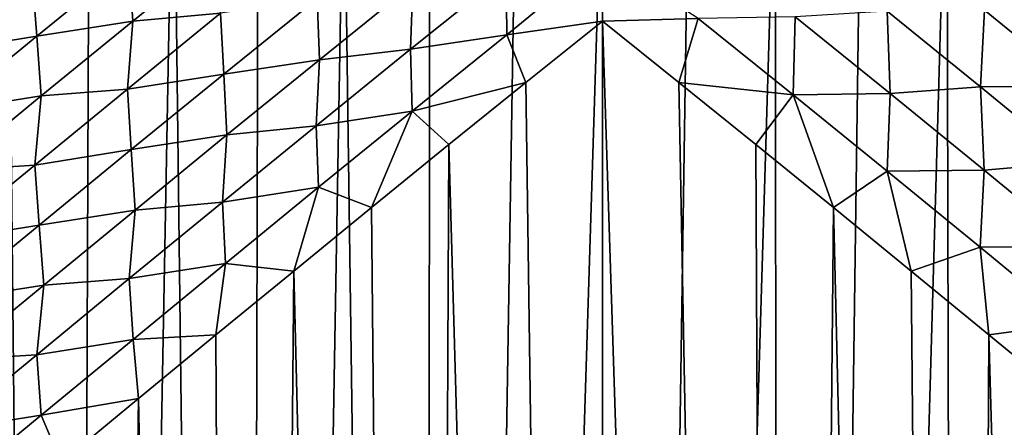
# Model space of a CAD drawing. Header units: metres. Extents: x -105 to 105, y -72 to 59.
# Tile 263 of 414: x -4 to 3, y -9 to -6. Entities that reach past the tile are written whole.
import ezdxf

# ---------------------------------------------------------------- set-up
doc = ezdxf.new("R2010")
doc.units = ezdxf.units.M
doc.layers.add('solid_509431_AD150_SW0001', color=7, linetype='CONTINUOUS')

msp = doc.modelspace()

# ---------------------------------------------------------------- linework, layer by layer
at = {"layer": 'solid_509431_AD150_SW0001'}
for points in [[(-4.280486, -3.813428, -28.848166), (-3.852643, -45.799999, -28.925034), (-5.117981, -45.799999, -28.673342)], [(-4.280486, -3.813428, -28.848166), (-3.686413, -4.064145, -28.952656), (-3.852643, -45.799999, -28.925034)], [(-3.686413, -4.064145, -28.952656), (-3.083935, -4.275063, -29.042305), (-3.852643, -45.799999, -28.925034)], [(3.686414, -4.064144, -28.952654), (3.852643, -45.799999, -28.925034), (2.575183, -45.799999, -29.105381)], [(3.083935, -4.275063, -29.042305), (3.686414, -4.064144, -28.952654), (2.575183, -45.799999, -29.105381)], [(-3.083935, -4.275063, -29.042305), (-2.575183, -45.799999, -29.105381), (-3.852643, -45.799999, -28.925034)], [(-3.083935, -4.275063, -29.042305), (-2.474347, -4.446864, -29.116518), (-2.575183, -45.799999, -29.105381)], [(2.474347, -4.446864, -29.116518), (3.083935, -4.275063, -29.042305), (2.575183, -45.799999, -29.105381)], [(-2.474347, -4.446864, -29.116518), (-1.859856, -4.579853, -29.174677), (-2.575183, -45.799999, -29.105381)], [(2.474347, -4.446864, -29.116518), (2.575183, -45.799999, -29.105381), (1.28962, -45.799999, -29.213818)], [(1.859856, -4.579853, -29.174677), (2.474347, -4.446864, -29.116518), (1.28962, -45.799999, -29.213818)], [(-1.859856, -4.579853, -29.174677), (-1.28962, -45.799999, -29.213818), (-2.575183, -45.799999, -29.105381)], [(-1.859856, -4.579853, -29.174677), (-1.241711, -4.67451, -29.216457), (-1.28962, -45.799999, -29.213818)], [(1.24171, -4.67451, -29.216457), (1.859856, -4.579853, -29.174677), (1.28962, -45.799999, -29.213818)], [(-1.241711, -4.67451, -29.216457), (-0.621311, -4.731152, -29.241606), (-1.28962, -45.799999, -29.213818)], [(-0.621311, -4.731152, -29.241606), (0.000003, -4.75, -29.250002), (-1.28962, -45.799999, -29.213818)], [(1.24171, -4.67451, -29.216457), (1.28962, -45.799999, -29.213818), (0, -45.799999, -29.25)], [(0.621313, -4.731152, -29.241606), (1.24171, -4.67451, -29.216457), (0, -45.799999, -29.25)], [(0.000003, -4.75, -29.250002), (0.621313, -4.731152, -29.241606), (0, -45.799999, -29.25)], [(0.000003, -4.75, -29.250002), (0, -45.799999, -29.25), (-1.28962, -45.799999, -29.213818)], [(-3.403989, -5.579693, 16.600386), (-3.375917, -6.011963, 16.580685), (-2.713367, -5.475117, 16.658089)], [(-2.713367, -5.475117, 16.658089), (-3.375917, -6.011963, 16.580685), (-2.744627, -5.954466, 16.63652)], [(-4.098834, -5.689122, 16.531034), (-4.066552, -6.118785, 16.506786), (-3.403989, -5.579693, 16.600386)], [(-3.403989, -5.579693, 16.600386), (-4.066552, -6.118785, 16.506786), (-3.375917, -6.011963, 16.580685)], [(-0.693048, -5.662125, 16.745342), (-0.686831, -6.108479, 16.741293), (0, -5.545255, 16.751343)], [(0, -5.545255, 16.751343), (-0.686831, -6.108479, 16.741293), (0, -6.010406, 16.75)], [(0.688478, -5.991049, 16.742123), (0, -5.545255, 16.751343), (0, -6.010406, 16.75)], [(-4.098834, -5.689122, 16.531034), (-4.761675, -6.230262, 16.421581), (-4.066552, -6.118785, 16.506786)], [(-4.707474, -5.729396, 16.466461), (-4.761675, -6.230262, 16.421581), (-4.098834, -5.689122, 16.531034)], [(-0.693048, -5.662125, 16.745342), (-1.378678, -6.212056, 16.715633), (-0.686831, -6.108479, 16.741293)], [(-1.362754, -5.746573, 16.724281), (-1.378678, -6.212056, 16.715633), (-0.693048, -5.662125, 16.745342)], [(-2.051032, -5.847642, 16.687641), (-2.033815, -6.287536, 16.677292), (-1.362754, -5.746573, 16.724281)], [(-1.362754, -5.746573, 16.724281), (-2.033815, -6.287536, 16.677292), (-1.378678, -6.212056, 16.715633)], [(-2.744627, -5.954466, 16.63652), (-2.72171, -6.390755, 16.622576), (-2.051032, -5.847642, 16.687641)], [(-2.051032, -5.847642, 16.687641), (-2.72171, -6.390755, 16.622576), (-2.033815, -6.287536, 16.677292)], [(2.047576, -5.940432, 16.685255), (1.38523, -5.97906, 16.719053), (2.067401, -6.530131, 16.669657)], [(2.746176, -5.931925, 16.637276), (2.047576, -5.940432, 16.685255), (2.717165, -6.483042, 16.619921)], [(2.717165, -6.483042, 16.619921), (2.047576, -5.940432, 16.685255), (2.067401, -6.530131, 16.669657)], [(3.416958, -6.477288, 16.554598), (2.746176, -5.931925, 16.637276), (2.717165, -6.483042, 16.619921)], [(3.383944, -5.874856, 16.586826), (2.746176, -5.931925, 16.637276), (3.416958, -6.477288, 16.554598)], [(-4.066552, -6.118785, 16.506786), (-4.033602, -6.548334, 16.484657), (-3.375917, -6.011963, 16.580685)], [(-3.375917, -6.011963, 16.580685), (-4.033602, -6.548334, 16.484657), (-3.415154, -6.499691, 16.553761)], [(-2.744627, -5.954466, 16.63652), (-3.415154, -6.499691, 16.553761), (-2.72171, -6.390755, 16.622576)], [(-3.375917, -6.011963, 16.580685), (-3.415154, -6.499691, 16.553761), (-2.744627, -5.954466, 16.63652)], [(-0.686831, -6.108479, 16.741293), (-0.549881, -6.450532, 16.743425), (0, -6.010406, 16.75)], [(0, -6.010406, 16.75), (-0.549881, -6.450532, 16.743425), (0, -45.799999, 16.75)], [(0.688478, -5.991049, 16.742123), (0, -6.010406, 16.75), (0.549883, -6.450534, 16.743425)], [(0, -6.010406, 16.75), (0, -45.799999, 16.75), (1.28962, -45.799999, 16.713818)], [(0.549883, -6.450534, 16.743425), (0, -6.010406, 16.75), (1.28962, -45.799999, 16.713818)], [(1.369941, -6.539257, 16.712074), (0.688478, -5.991049, 16.742123), (0.549883, -6.450534, 16.743425)], [(1.38523, -5.97906, 16.719053), (0.688478, -5.991049, 16.742123), (1.369941, -6.539257, 16.712074)], [(2.067401, -6.530131, 16.669657), (1.38523, -5.97906, 16.719053), (1.369941, -6.539257, 16.712074)], [(-4.761675, -6.230262, 16.421581), (-4.724552, -6.656892, 16.39443), (-4.066552, -6.118785, 16.506786)], [(-4.066552, -6.118785, 16.506786), (-4.724552, -6.656892, 16.39443), (-4.033602, -6.548334, 16.484657)], [(-1.378678, -6.212056, 16.715633), (-1.366824, -6.656063, 16.711201), (-0.686831, -6.108479, 16.741293)], [(-0.686831, -6.108479, 16.741293), (-1.366824, -6.656063, 16.711201), (-0.549881, -6.450532, 16.743425)], [(-1.378678, -6.212056, 16.715633), (-2.058043, -6.76182, 16.665953), (-1.366824, -6.656063, 16.711201)], [(-2.033815, -6.287536, 16.677292), (-2.058043, -6.76182, 16.665953), (-1.378678, -6.212056, 16.715633)], [(-2.72171, -6.390755, 16.622576), (-2.699383, -6.828144, 16.611189), (-2.033815, -6.287536, 16.677292)], [(-2.033815, -6.287536, 16.677292), (-2.699383, -6.828144, 16.611189), (-2.058043, -6.76182, 16.665953)], [(-3.415154, -6.499691, 16.553761), (-3.387268, -6.93331, 16.538401), (-2.72171, -6.390755, 16.622576)], [(-2.72171, -6.390755, 16.622576), (-3.387268, -6.93331, 16.538401), (-2.699383, -6.828144, 16.611189)], [(-3.415154, -6.499691, 16.553761), (-4.08086, -7.043991, 16.451811), (-3.387268, -6.93331, 16.538401)], [(-4.033602, -6.548334, 16.484657), (-4.08086, -7.043991, 16.451811), (-3.415154, -6.499691, 16.553761)], [(-1.366824, -6.656063, 16.711201), (-1.103487, -6.896551, 16.723513), (-0.549881, -6.450532, 16.743425)], [(-0.549881, -6.450532, 16.743425), (-1.103487, -6.896551, 16.723513), (0, -45.799999, 16.75)], [(1.103491, -6.896554, 16.723513), (0.549883, -6.450534, 16.743425), (1.28962, -45.799999, 16.713818)], [(1.369941, -6.539257, 16.712074), (0.549883, -6.450534, 16.743425), (1.103491, -6.896554, 16.723513)], [(2.717165, -6.483042, 16.619921), (2.067401, -6.530131, 16.669657), (2.744028, -7.080715, 16.600479)], [(3.416958, -6.477288, 16.554598), (2.717165, -6.483042, 16.619921), (3.381681, -7.025012, 16.535517)], [(3.381681, -7.025012, 16.535517), (2.717165, -6.483042, 16.619921), (2.744028, -7.080715, 16.600479)], [(-4.724552, -6.656892, 16.39443), (-4.686856, -7.083408, 16.370058), (-4.033602, -6.548334, 16.484657)], [(-4.033602, -6.548334, 16.484657), (-4.686856, -7.083408, 16.370058), (-4.08086, -7.043991, 16.451811)], [(1.369941, -6.539257, 16.712074), (1.103491, -6.896554, 16.723513), (1.660976, -7.349144, 16.689947)], [(2.067401, -6.530131, 16.669657), (1.369941, -6.539257, 16.712074), (2.045417, -7.08717, 16.662264)], [(2.045417, -7.08717, 16.662264), (1.369941, -6.539257, 16.712074), (1.660976, -7.349144, 16.689947)], [(2.744028, -7.080715, 16.600479), (2.067401, -6.530131, 16.669657), (2.045417, -7.08717, 16.662264)], [(-2.058043, -6.76182, 16.665953), (-2.040931, -7.203305, 16.661423), (-1.366824, -6.656063, 16.711201)], [(-1.366824, -6.656063, 16.711201), (-2.040931, -7.203305, 16.661423), (-1.660971, -7.349139, 16.689947)], [(-1.366824, -6.656063, 16.711201), (-1.660971, -7.349139, 16.689947), (-1.103487, -6.896551, 16.723513)], [(-2.058043, -6.76182, 16.665953), (-2.73202, -7.311009, 16.596626), (-2.040931, -7.203305, 16.661423)], [(-2.699383, -6.828144, 16.611189), (-2.73202, -7.311009, 16.596626), (-2.058043, -6.76182, 16.665953)], [(-3.387268, -6.93331, 16.538401), (-3.360073, -7.367962, 16.526194), (-2.699383, -6.828144, 16.611189)], [(-2.699383, -6.828144, 16.611189), (-3.360073, -7.367962, 16.526194), (-2.73202, -7.311009, 16.596626)], [(-4.08086, -7.043991, 16.451811), (-4.048198, -7.474695, 16.43524), (-3.387268, -6.93331, 16.538401)], [(-3.387268, -6.93331, 16.538401), (-4.048198, -7.474695, 16.43524), (-3.360073, -7.367962, 16.526194)], [(-1.103487, -6.896551, 16.723513), (-1.660971, -7.349139, 16.689947), (-1.28962, -45.799999, 16.713818)], [(-1.103487, -6.896551, 16.723513), (-1.28962, -45.799999, 16.713818), (0, -45.799999, 16.75)], [(1.660976, -7.349144, 16.689947), (1.103491, -6.896554, 16.723513), (1.28962, -45.799999, 16.713818)], [(-4.08086, -7.043991, 16.451811), (-4.742109, -7.586678, 16.33073), (-4.048198, -7.474695, 16.43524)], [(-4.686856, -7.083408, 16.370058), (-4.742109, -7.586678, 16.33073), (-4.08086, -7.043991, 16.451811)], [(3.381681, -7.025012, 16.535517), (2.744028, -7.080715, 16.600479), (3.415737, -7.630332, 16.511736)], [(2.045417, -7.08717, 16.662264), (1.660976, -7.349144, 16.689947), (2.219487, -7.804812, 16.64266)], [(2.744028, -7.080715, 16.600479), (2.045417, -7.08717, 16.662264), (2.715736, -7.634391, 16.592997)], [(2.715736, -7.634391, 16.592997), (2.045417, -7.08717, 16.662264), (2.219487, -7.804812, 16.64266)], [(3.415737, -7.630332, 16.511736), (2.744028, -7.080715, 16.600479), (2.715736, -7.634391, 16.592997)], [(-2.73202, -7.311009, 16.596626), (-2.709965, -7.749826, 16.592257), (-2.040931, -7.203305, 16.661423)], [(-2.040931, -7.203305, 16.661423), (-2.709965, -7.749826, 16.592257), (-2.21948, -7.804806, 16.64266)], [(-2.040931, -7.203305, 16.661423), (-2.21948, -7.804806, 16.64266), (-1.660971, -7.349139, 16.689947)], [(-2.73202, -7.311009, 16.596626), (-3.401216, -7.859165, 16.507858), (-2.709965, -7.749826, 16.592257)], [(-3.360073, -7.367962, 16.526194), (-3.401216, -7.859165, 16.507858), (-2.73202, -7.311009, 16.596626)], [(-1.660971, -7.349139, 16.689947), (-2.21948, -7.804806, 16.64266), (-1.28962, -45.799999, 16.713818)], [(1.660976, -7.349144, 16.689947), (1.28962, -45.799999, 16.713818), (2.575183, -45.799999, 16.605381)], [(2.219487, -7.804812, 16.64266), (1.660976, -7.349144, 16.689947), (2.575183, -45.799999, 16.605381)], [(-4.048198, -7.474695, 16.43524), (-4.016325, -7.906465, 16.422428), (-3.360073, -7.367962, 16.526194)], [(-3.360073, -7.367962, 16.526194), (-4.016325, -7.906465, 16.422428), (-3.401216, -7.859165, 16.507858)], [(-4.742109, -7.586678, 16.33073), (-4.704796, -8.014371, 16.313164), (-4.048198, -7.474695, 16.43524)], [(-4.048198, -7.474695, 16.43524), (-4.704796, -8.014371, 16.313164), (-4.016325, -7.906465, 16.422428)], [(2.715736, -7.634391, 16.592997), (2.219487, -7.804812, 16.64266), (2.778164, -8.262861, 16.581596)], [(3.415737, -7.630332, 16.511736), (2.715736, -7.634391, 16.592997), (3.381464, -8.18051, 16.504465)], [(3.381464, -8.18051, 16.504465), (2.715736, -7.634391, 16.592997), (2.778164, -8.262861, 16.581596)], [(-3.401216, -7.859165, 16.507858), (-3.374476, -8.295231, 16.503889), (-2.709965, -7.749826, 16.592257)], [(-2.709965, -7.749826, 16.592257), (-3.374476, -8.295231, 16.503889), (-2.778155, -8.262855, 16.581598)], [(-2.709965, -7.749826, 16.592257), (-2.778155, -8.262855, 16.581598), (-2.21948, -7.804806, 16.64266)], [(-2.21948, -7.804806, 16.64266), (-2.778155, -8.262855, 16.581598), (-2.575183, -45.799999, 16.605381)], [(-2.21948, -7.804806, 16.64266), (-2.575183, -45.799999, 16.605381), (-1.28962, -45.799999, 16.713818)], [(2.778164, -8.262861, 16.581596), (2.219487, -7.804812, 16.64266), (2.575183, -45.799999, 16.605381)], [(-4.704796, -8.014371, 16.313164), (-4.668393, -8.443212, 16.299963), (-4.016325, -7.906465, 16.422428)], [(-4.016325, -7.906465, 16.422428), (-4.668393, -8.443212, 16.299963), (-4.066023, -8.405834, 16.399771)], [(-3.401216, -7.859165, 16.507858), (-4.066023, -8.405834, 16.399771), (-3.374476, -8.295231, 16.503889)], [(-4.016325, -7.906465, 16.422428), (-4.066023, -8.405834, 16.399771), (-3.401216, -7.859165, 16.507858)], [(3.381464, -8.18051, 16.504465), (2.778164, -8.262861, 16.581596), (3.335215, -8.720942, 16.506897)], [(-3.374476, -8.295231, 16.503889), (-3.335205, -8.720934, 16.506899), (-2.778155, -8.262855, 16.581598)], [(-2.778155, -8.262855, 16.581598), (-3.335205, -8.720934, 16.506899), (-2.575183, -45.799999, 16.605381)], [(2.778164, -8.262861, 16.581596), (2.575183, -45.799999, 16.605381), (3.852643, -45.799999, 16.425034)], [(3.335215, -8.720942, 16.506897), (2.778164, -8.262861, 16.581596), (3.852643, -45.799999, 16.425034)], [(-4.066023, -8.405834, 16.399771), (-4.034816, -8.83913, 16.396429), (-3.374476, -8.295231, 16.503889)], [(-3.374476, -8.295231, 16.503889), (-4.034816, -8.83913, 16.396429), (-3.335205, -8.720934, 16.506899)], [(-4.066023, -8.405834, 16.399771), (-4.726666, -8.950605, 16.272425), (-4.034816, -8.83913, 16.396429)], [(-4.668393, -8.443212, 16.299963), (-4.726666, -8.950605, 16.272425), (-4.066023, -8.405834, 16.399771)], [(-4.034816, -8.83913, 16.396429), (-3.890121, -9.178737, 16.418634), (-3.335205, -8.720934, 16.506899)], [(-3.335205, -8.720934, 16.506899), (-3.890121, -9.178737, 16.418634), (-3.852643, -45.799999, 16.425034)], [(-3.335205, -8.720934, 16.506899), (-3.852643, -45.799999, 16.425034), (-2.575183, -45.799999, 16.605381)], [(-4.726666, -8.950605, 16.272425), (-4.691192, -9.381147, 16.26993), (-4.034816, -8.83913, 16.396429)], [(-4.034816, -8.83913, 16.396429), (-4.691192, -9.381147, 16.26993), (-3.890121, -9.178737, 16.418634)]]:
    msp.add_3dface(points, dxfattribs=at)

doc.saveas('drawing.dxf')
